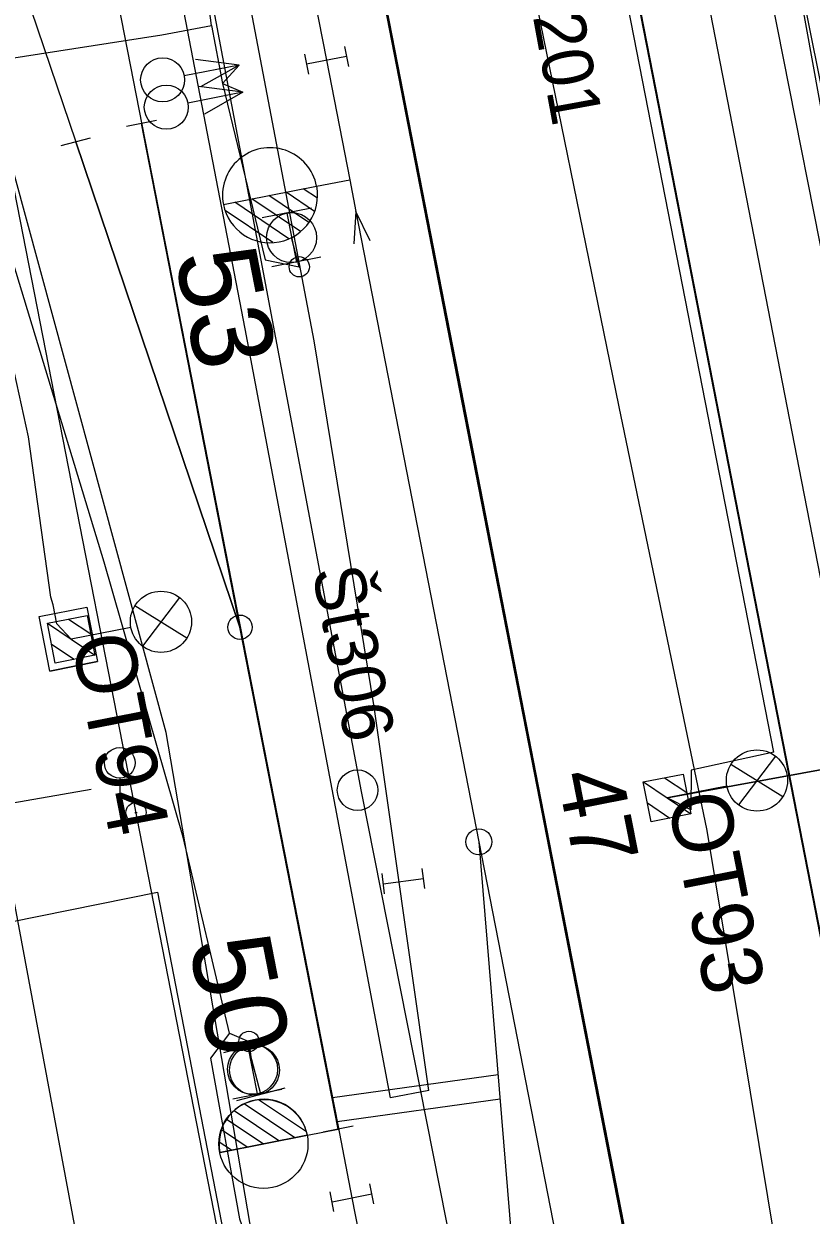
# Model space of a CAD drawing. Extents: x -545736 to -544888, y -1122892 to -1119128.
# Drawn here: x -545248.24 to -545228.83, y -1121674.47 to -1121645.11 of the extents above; entities that cross this region are included whole.
import ezdxf

# ---------------------------------------------------------------- set-up
doc = ezdxf.new("R2010")
doc.units = 0
for name, color, linetype in [('osvětlené plochy-hodnota-obrys', 7, 'Continuous'), ('Podbarveni_Nastupiste', 7, 'Continuous'), ('Vrstva 1', 7, 'Continuous'), ('Vrstva 1 - Koleje', 7, 'Continuous'), ('Vrstva 11 - Trakce', 7, 'Continuous'), ('Vrstva 12 - Trakce zaklady', 7, 'Continuous'), ('Vrstva 14_zastreseni a nastupiste', 7, 'Continuous'), ('Vrstva 16_plochy', 7, 'Continuous'), ('Vrstva 17', 7, 'Continuous'), ('Vrstva 2', 7, 'Continuous'), ('Vrstva 2 - Vyhybky', 7, 'Continuous'), ('Vrstva 23', 7, 'Continuous'), ('Vrstva 25', 7, 'Continuous'), ('Vrstva 26', 7, 'Continuous'), ('Vrstva 27', 7, 'Continuous'), ('Vrstva 28 - zabzar', 7, 'Continuous'), ('Vrstva 3', 7, 'Continuous'), ('Vrstva 3 - Lisy - Pocitaci body', 7, 'Continuous'), ('Vrstva 31', 7, 'Continuous'), ('Vrstva 33 - prvky sdelzar', 7, 'Continuous'), ('Vrstva 35', 7, 'Continuous'), ('Vrstva 36', 7, 'Continuous'), ('Vrstva 4 - Teren - stezky - prechody - plochy', 7, 'Continuous'), ('Vrstva 43', 7, 'Continuous'), ('Vrstva 44', 7, 'Continuous'), ('Vrstva 50', 7, 'Continuous'), ('Vrstva 7 - Namezniky-vystroj', 7, 'Continuous')]:
    doc.layers.add(name, color=color, linetype=linetype)

msp = doc.modelspace()

# ---------------------------------------------------------------- linework, layer by layer
at = {"layer": 'osvětlené plochy-hodnota-obrys'}
msp.add_lwpolyline([(-545199.162, -1121901.526), (-545277.859, -1121498.851)], dxfattribs=at)
at = {"layer": 'Podbarveni_Nastupiste'}
for points in [[(-545223.443, -1121694.09), (-545224.969, -1121686.265), (-545226.877, -1121676.484), (-545228.786, -1121666.678), (-545230.697, -1121656.879), (-545232.606, -1121647.081), (-545234.517, -1121637.287), (-545236.429, -1121627.481), (-545237.19, -1121623.577)], [(-545242.618, -1121624.735), (-545241.166, -1121634.527), (-545239.373, -1121644.341), (-545237.472, -1121654.104), (-545235.56, -1121663.904), (-545233.652, -1121673.703), (-545231.744, -1121683.481), (-545229.824, -1121693.33)]]:
    msp.add_lwpolyline(points, dxfattribs=at)
at = {"layer": 'Vrstva 1'}
msp.add_lwpolyline([(-545302.181, -1121474.436), (-545296.684, -1121502.424), (-545293.931, -1121513.189), (-545290.388, -1121524.236), (-545286.931, -1121533.793), (-545284.837, -1121539.457), (-545281.138, -1121549.394), (-545277.412, -1121559.403), (-545275.357, -1121564.997), (-545268.728, -1121583.293), (-545263.379, -1121599.198), (-545258.633, -1121613.308), (-545258.13, -1121614.806), (-545254.125, -1121626.758), (-545250.118, -1121638.716), (-545246.954, -1121648.017), (-545242.912, -1121659.983)], dxfattribs=at)
at = {"layer": 'Vrstva 1 - Koleje'}
for points in [[(-545253.234, -1121532.442), (-545253.081, -1121533.227), (-545252.417, -1121536.637), (-545250.056, -1121548.75), (-545246.877, -1121565.063), (-545245.498, -1121572.114), (-545243.946, -1121580.081), (-545242.319, -1121588.422), (-545241.158, -1121594.375), (-545240.981, -1121595.287), (-545240.164, -1121599.483), (-545238.848, -1121606.232), (-545237.423, -1121613.54), (-545235.54, -1121623.195), (-545234.061, -1121630.792), (-545232.534, -1121638.617), (-545230.963, -1121646.68), (-545229.074, -1121656.39), (-545227.16, -1121666.203), (-545225.219, -1121676.178), (-545223.305, -1121685.999), (-545221.784, -1121693.786)], [(-545262.808, -1121558.123), (-545261.44, -1121565.101), (-545259.605, -1121574.462), (-545255.964, -1121593.205), (-545254.16, -1121602.438), (-545251.631, -1121615.355), (-545251.074, -1121618.197), (-545250.782, -1121619.69), (-545249.671, -1121625.367), (-545248.119, -1121633.315), (-545246.758, -1121640.277), (-545245.328, -1121647.59), (-545243.775, -1121655.513), (-545242.406, -1121662.526), (-545240.503, -1121672.246), (-545240.152, -1121674.044), (-545239.735, -1121676.183), (-545238.49, -1121682.566), (-545236.691, -1121691.817), (-545233.508, -1121708.117), (-545230.481, -1121723.632), (-545230.326, -1121724.427)], [(-545241.359, -1121643.036), (-545240.78, -1121646.012), (-545240.207, -1121648.953)], [(-545240.207, -1121648.953), (-545240.054, -1121649.738), (-545237.024, -1121665.271), (-545235.658, -1121681.86), (-545234.858, -1121691.616), (-545233.508, -1121708.117), (-545230.481, -1121723.632), (-545230.326, -1121724.427)], [(-545240.207, -1121648.953), (-545240.054, -1121649.738), (-545237.024, -1121665.271), (-545233.848, -1121681.554), (-545233.848, -1121681.554), (-545231.483, -1121693.695)]]:
    msp.add_lwpolyline(points, dxfattribs=at)
at = {"layer": 'Vrstva 11 - Trakce'}
for p, q in [((-545247.656, -1121659.884), (-545246.485, -1121660.669)), ((-545247.136, -1121659.781), (-545246.588, -1121660.149)), ((-545247.557, -1121660.401), (-545247.002, -1121660.774)), ((-545232.448, -1121663.692), (-545231.9, -1121664.06)), ((-545232.968, -1121663.795), (-545231.797, -1121664.58)), ((-545232.869, -1121664.312), (-545232.314, -1121664.685))]:
    msp.add_line(p, q, dxfattribs=at)
for points in [[(-545246.678, -1121659.691), (-545246.485, -1121660.672), (-545247.466, -1121660.865), (-545247.659, -1121659.884)], [(-545231.99, -1121663.602), (-545231.797, -1121664.583), (-545232.778, -1121664.776), (-545232.971, -1121663.795)]]:
    msp.add_lwpolyline(points, close=True, dxfattribs=at)
msp.add_lwpolyline([(-545232.384, -1121664.189), (-545218.403, -1121661.636), (-545207.172, -1121659.74)], dxfattribs=at)
at = {"layer": 'Vrstva 12 - Trakce zaklady'}
for p, q in [((-545246.685, -1121659.488), (-545246.42, -1121660.831)), ((-545247.597, -1121661.063), (-545247.862, -1121659.72))]:
    msp.add_line(p, q, dxfattribs=at)
for points in [[(-545246.685, -1121659.488), (-545246.42, -1121660.831), (-545247.597, -1121661.063), (-545247.862, -1121659.72), (-545246.685, -1121659.488)], [(-545247.862, -1121659.72), (-545247.862, -1121659.72), (-545246.685, -1121659.488), (-545246.685, -1121659.488)], [(-545247.597, -1121661.063), (-545247.597, -1121661.063), (-545246.42, -1121660.831), (-545246.42, -1121660.831)]]:
    msp.add_lwpolyline(points, dxfattribs=at)
at = {"layer": 'Vrstva 14_zastreseni a nastupiste'}
for points in [[(-545229.851, -1121693.331), (-545231.771, -1121683.482), (-545233.679, -1121673.704), (-545235.587, -1121663.905), (-545237.499, -1121654.105), (-545239.4, -1121644.342), (-545241.193, -1121634.528), (-545242.618, -1121624.735), (-545242.618, -1121624.735), (-545237.19, -1121623.577), (-545237.19, -1121623.577)], [(-545223.426, -1121694.08), (-545224.952, -1121686.255), (-545226.86, -1121676.474), (-545228.769, -1121666.668), (-545230.68, -1121656.869), (-545232.589, -1121647.071), (-545234.5, -1121637.277), (-545236.412, -1121627.471), (-545237.19, -1121623.577), (-545242.618, -1121624.735)], [(-545223.443, -1121694.09), (-545224.969, -1121686.265), (-545226.877, -1121676.484), (-545228.786, -1121666.678), (-545230.697, -1121656.879), (-545232.606, -1121647.081), (-545234.517, -1121637.287), (-545236.429, -1121627.481), (-545237.19, -1121623.577)], [(-545229.824, -1121693.33), (-545231.744, -1121683.481), (-545233.652, -1121673.703), (-545235.56, -1121663.904), (-545237.472, -1121654.104), (-545239.373, -1121644.341), (-545241.166, -1121634.527), (-545242.618, -1121624.735)]]:
    msp.add_lwpolyline(points, dxfattribs=at)
at = {"layer": 'Vrstva 16_plochy'}
for points in [[(-545223.443, -1121694.09), (-545224.969, -1121686.265), (-545226.877, -1121676.484), (-545228.786, -1121666.678), (-545230.697, -1121656.879), (-545232.606, -1121647.081), (-545234.517, -1121637.287), (-545236.429, -1121627.481), (-545237.19, -1121623.577), (-545242.618, -1121624.735)], [(-545229.824, -1121693.33), (-545231.744, -1121683.481), (-545233.652, -1121673.703), (-545235.56, -1121663.904), (-545237.472, -1121654.104), (-545239.373, -1121644.341), (-545241.166, -1121634.527), (-545242.618, -1121624.735)]]:
    msp.add_lwpolyline(points, dxfattribs=at)
at = {"layer": 'Vrstva 17'}
msp.add_line((-545244.941, -1121666.509), (-545240.347, -1121690.26), dxfattribs=at)
at = {"layer": 'Vrstva 2'}
for p, q in [((-545244.972, -1121647.497), (-545245.708, -1121647.641)), ((-545242.912, -1121659.983), (-545245.34, -1121647.569)), ((-545247.316, -1121648.113), (-545246.592, -1121647.921)), ((-545241.272, -1121672.422), (-545242.454, -1121671.628)), ((-545241.953, -1121672.642), (-545243.059, -1121671.899)), ((-545241.563, -1121672.565), (-545242.807, -1121671.73)), ((-545242.344, -1121672.718), (-545243.243, -1121672.114)), ((-545243.404, -1121672.926), (-545241.25, -1121672.503)), ((-545241.25, -1121672.504), (-545243.404, -1121672.926)), ((-545242.734, -1121672.795), (-545243.366, -1121672.37)), ((-545241.25, -1121672.503), (-545241.25, -1121672.504)), ((-545241.249, -1121672.504), (-545240.493, -1121672.353)), ((-545240.125, -1121672.281), (-545240.861, -1121672.425)), ((-545243.124, -1121672.871), (-545243.421, -1121672.672))]:
    msp.add_line(p, q, dxfattribs=at)
msp.add_lwpolyline([(-545240.493, -1121672.353), (-545242.912, -1121659.983), (-545246.954, -1121648.017)], dxfattribs=at)
for centre, radius in [((-545242.912, -1121659.983), 0.3), ((-545242.333, -1121672.715), 1.097)]:
    msp.add_circle(centre, radius, dxfattribs=at)
msp.add_arc((-545242.327, -1121672.715), 1.098, 11.1304, 191.0913, dxfattribs=at)
at = {"layer": 'Vrstva 2 - Vyhybky'}
for p, q in [((-545241.023, -1121649.114), (-545240.207, -1121648.953)), ((-545243.321, -1121649.561), (-545241.022, -1121649.114)), ((-545241.213, -1121650.005), (-545242.197, -1121649.342)), ((-545241.072, -1121649.734), (-545241.775, -1121649.261)), ((-545241.005, -1121649.412), (-545241.352, -1121649.178)), ((-545243.321, -1121649.562), (-545243.321, -1121649.561)), ((-545241.704, -1121650.408), (-545243.041, -1121649.506)), ((-545241.42, -1121650.232), (-545242.619, -1121649.424)), ((-545242.104, -1121650.505), (-545243.278, -1121649.713))]:
    msp.add_line(p, q, dxfattribs=at)
for points in [[(-545240.207, -1121648.953), (-545240.054, -1121649.738), (-545237.024, -1121665.271), (-545233.848, -1121681.554)], [(-545239.703, -1121650.457), (-545240.054, -1121649.738), (-545240.109, -1121650.536)], [(-545237.024, -1121665.271), (-545235.658, -1121681.86)]]:
    msp.add_lwpolyline(points, dxfattribs=at)
msp.add_circle((-545237.024, -1121665.271), 0.32, dxfattribs=at)
for centre, radius, start, end in [((-545242.171, -1121649.336), 1.17, 10.9473, 191.4168), ((-545242.171, -1121649.338), 1.171, 191.0369, 10.9977)]:
    msp.add_arc(centre, radius, start, end, dxfattribs=at)
at = {"layer": 'Vrstva 23'}
msp.add_line((-545248.563, -1121667.24), (-545244.941, -1121666.509), dxfattribs=at)
msp.add_lwpolyline([(-545255.891, -1121692.814), (-545243.985, -1121690.828), (-545249.656, -1121660.429)], dxfattribs=at)
at = {"layer": 'Vrstva 25'}
for p, q in [((-545244.4, -1121659.251), (-545245.313, -1121660.45)), ((-545244.221, -1121660.25), (-545245.505, -1121659.459)), ((-545245.6, -1121659.991), (-545247.072, -1121660.278)), ((-545229.533, -1121664.162), (-545230.817, -1121663.37)), ((-545229.712, -1121663.163), (-545230.625, -1121664.362)), ((-545230.912, -1121663.902), (-545232.384, -1121664.189))]:
    msp.add_line(p, q, dxfattribs=at)
msp.add_lwpolyline([(-545218.403, -1121661.636), (-545232.384, -1121664.189)], dxfattribs=at)
for centre in [(-545244.859, -1121659.849), (-545230.171, -1121663.76)]:
    msp.add_circle(centre, 0.754, dxfattribs=at)
at = {"layer": 'Vrstva 26'}
for points in [[(-545247.072, -1121660.278), (-545247.429, -1121659.896), (-545247.519, -1121659.432), (-545247.571, -1121659.243), (-545248.126, -1121655.291), (-545249.86, -1121647.404), (-545250.593, -1121645.426), (-545252.971, -1121640.44), (-545254.142, -1121634.093), (-545257.319, -1121623.336), (-545259.194, -1121617.096), (-545249.204, -1121614.896), (-545250.272, -1121609.72), (-545241.957, -1121608.062)], [(-545229.754, -1121663.065), (-545236.719, -1121627.411)], [(-545229.754, -1121663.065), (-545231.79, -1121663.504), (-545231.8, -1121664.483), (-545232.384, -1121664.189)]]:
    msp.add_lwpolyline(points, dxfattribs=at)
at = {"layer": 'Vrstva 27'}
for p, q in [((-545241.456, -1121651.076), (-545241.444, -1121651.124)), ((-545242.685, -1121670.215), (-545242.695, -1121670.165))]:
    msp.add_line(p, q, dxfattribs=at)
for centre in [(-545241.45, -1121651.1), (-545242.69, -1121670.19)]:
    msp.add_circle(centre, 0.25, dxfattribs=at)
at = {"layer": 'Vrstva 28 - zabzar'}
for points in [[(-545243.17, -1121669.99), (-545244.31, -1121665.16), (-545246.26, -1121658.38), (-545249.93, -1121646.32), (-545250.76, -1121642.95), (-545252.06, -1121639.41), (-545252.69, -1121639.56), (-545253.26, -1121638.99), (-545254.24, -1121633.7), (-545259.56, -1121617.07), (-545260.17, -1121614.97), (-545261.24, -1121612.78), (-545262.15, -1121612.31), (-545261.93, -1121612.64)], [(-545222.23, -1121715.29), (-545222.21, -1121715.31), (-545221.11, -1121715.76), (-545219.32, -1121715.69), (-545215.16, -1121714.7), (-545215.49, -1121713.47), (-545218.48, -1121699.21), (-545219.11, -1121698), (-545219.09, -1121695.58), (-545224.77, -1121666.91), (-545226.14, -1121661.07), (-545228.34, -1121648.56), (-545231.24, -1121632.53), (-545233.58, -1121619.99), (-545234.02, -1121617.79), (-545229.44, -1121616.68)], [(-545243.61, -1121645.15), (-545243.88, -1121643.14), (-545242.98, -1121643.05), (-545243.31, -1121642.41), (-545242.98, -1121643.05)], [(-545249.93, -1121646.32), (-545248.7, -1121645.98), (-545244.84, -1121645.38), (-545243.61, -1121645.15), (-545243.34, -1121646.58), (-545242.29, -1121650.93), (-545241.45, -1121651.1), (-545241.64, -1121650.38)], [(-545242.93, -1121646.13), (-545243.34, -1121646.58), (-545242.84, -1121646.8)], [(-545243.17, -1121669.99), (-545243.64, -1121670.6), (-545242.92, -1121674.56), (-545242.17, -1121676.69)], [(-545243.17, -1121669.99), (-545242.69, -1121670.19), (-545242.6, -1121670.88)]]:
    msp.add_lwpolyline(points, dxfattribs=at)
at = {"layer": 'Vrstva 3'}
for p, q in [((-545239.347, -1121666.551), (-545239.411, -1121666.055)), ((-545238.355, -1121666.425), (-545238.419, -1121665.929)), ((-545239.379, -1121666.303), (-545238.387, -1121666.177)), ((-545243.306, -1121670.46), (-545242.116, -1121670.144)), ((-545242.395, -1121671.492), (-545242.711, -1121670.302)), ((-545242.99, -1121671.65), (-545241.8, -1121671.334))]:
    msp.add_line(p, q, dxfattribs=at)
msp.add_circle((-545242.554, -1121670.895), 0.616, dxfattribs=at)
at = {"layer": 'Vrstva 3 - Lisy - Pocitaci body'}
for p, q in [((-545240.337, -1121645.671), (-545240.241, -1121646.162)), ((-545242.93, -1121646.13), (-545244.012, -1121645.988)), ((-545241.319, -1121645.862), (-545241.223, -1121646.353)), ((-545240.289, -1121645.917), (-545241.271, -1121646.107)), ((-545242.93, -1121646.13), (-545244.285, -1121646.392)), ((-545242.93, -1121646.13), (-545243.881, -1121646.665)), ((-545242.84, -1121646.8), (-545243.922, -1121646.66)), ((-545242.84, -1121646.8), (-545244.194, -1121647.064)), ((-545242.84, -1121646.8), (-545243.79, -1121647.337)), ((-545241.153, -1121649.658), (-545242.362, -1121649.893)), ((-545241.758, -1121649.775), (-545241.522, -1121650.985)), ((-545240.918, -1121650.867), (-545242.127, -1121651.102)), ((-545243.322, -1121670.393), (-545242.113, -1121670.158)), ((-545242.483, -1121671.485), (-545242.717, -1121670.275)), ((-545243.087, -1121671.602), (-545241.878, -1121671.367)), ((-545239.613, -1121674.194), (-545239.709, -1121673.703)), ((-545240.595, -1121674.385), (-545240.691, -1121673.894)), ((-545240.643, -1121674.14), (-545239.661, -1121673.948))]:
    msp.add_line(p, q, dxfattribs=at)
for centre, radius in [((-545244.818, -1121646.493), 0.542), ((-545244.727, -1121647.166), 0.542), ((-545241.639, -1121650.382), 0.616), ((-545242.601, -1121670.878), 0.616)]:
    msp.add_circle(centre, radius, dxfattribs=at)
at = {"layer": 'Vrstva 31'}
msp.add_lwpolyline([(-545222.21, -1121715.31), (-545222.21, -1121715.16), (-545222.31, -1121714.65), (-545222.63, -1121711.32), (-545224.86, -1121700.28), (-545225.44, -1121700), (-545225.1, -1121699.25), (-545229.08, -1121678.83), (-545229.58, -1121678.49), (-545229.26, -1121677.89), (-545231.4, -1121664.99), (-545233.57, -1121654.55), (-545236.02, -1121642.53), (-545236.57, -1121642.17)], dxfattribs=at)
at = {"layer": 'Vrstva 35'}
msp.add_lwpolyline([(-545249.93, -1121646.32), (-545248.7, -1121645.98), (-545244.84, -1121645.38), (-545243.61, -1121645.15)], dxfattribs=at)
at = {"layer": 'Vrstva 36'}
for p, q in [((-545245.876, -1121663.704), (-545245.875, -1121664.204)), ((-545248.94, -1121664.382), (-545246.579, -1121663.971))]:
    msp.add_line(p, q, dxfattribs=at)
msp.add_circle((-545245.876, -1121663.325), 0.378, dxfattribs=at)
at = {"layer": 'Vrstva 4 - Teren - stezky - prechody - plochy'}
for points in [[(-545238.257, -1121671.403), (-545239.603, -1121661.943), (-545241.087, -1121652.921), (-545245.969, -1121627.26), (-545251.871, -1121596.948), (-545256.698, -1121572.653), (-545262.46, -1121542.802), (-545267.421, -1121517.621), (-545274.826, -1121479.226), (-545286.689, -1121418.33), (-545287.291, -1121415.249)], [(-545238.257, -1121671.403), (-545239.204, -1121671.583), (-545242.78, -1121652.626), (-545247.617, -1121627.574), (-545253.657, -1121597.026), (-545258.256, -1121573.139), (-545263.497, -1121546.907), (-545269.153, -1121518.292), (-545274.888, -1121487.098), (-545276.507, -1121479.581), (-545277.637, -1121473.584), (-545277.381, -1121473.538), (-545288.106, -1121418.64), (-545288.328, -1121418.663), (-545288.974, -1121415.578)], [(-545157.45, -1122022.175), (-545157.217, -1122021.677), (-545160.795, -1122002.888), (-545164.002, -1121984.847), (-545169.404, -1121955.723), (-545174.573, -1121927.833), (-545184.757, -1121874.943), (-545193.65, -1121829.68), (-545203.839, -1121777.07), (-545212.63, -1121732.332), (-545221.738, -1121685.421), (-545231.797, -1121634.381), (-545239.248, -1121596.014)], [(-545223.426, -1121694.08), (-545224.952, -1121686.255), (-545226.86, -1121676.474), (-545228.769, -1121666.668), (-545230.68, -1121656.869), (-545232.589, -1121647.071), (-545234.5, -1121637.277), (-545236.412, -1121627.471), (-545237.19, -1121623.577), (-545237.268, -1121623.173), (-545239.142, -1121623.538), (-545239.467, -1121621.819), (-545241.173, -1121622.164), (-545240.881, -1121623.876), (-545242.686, -1121624.268), (-545242.618, -1121624.735), (-545241.193, -1121634.528), (-545239.4, -1121644.342), (-545237.499, -1121654.105), (-545235.587, -1121663.905), (-545233.679, -1121673.704), (-545231.771, -1121683.482), (-545229.851, -1121693.331)], [(-545237.056, -1121705.49), (-545240.121, -1121689.95), (-545242.149, -1121677.683), (-545244.731, -1121662.575), (-545248.783, -1121647.69)]]:
    msp.add_lwpolyline(points, dxfattribs=at)
at = {"layer": 'Vrstva 43'}
msp.add_circle((-545240.014, -1121663.999), 0.5, dxfattribs=at)
at = {"layer": 'Vrstva 44'}
for points in [[(-545225.704, -1121660.962), (-545233.807, -1121620.679), (-545233.724, -1121620.432)], [(-545246.704, -1121628.131), (-545239.921, -1121664.03), (-545230.274, -1121712.788), (-545225.223, -1121737.288), (-545225.157, -1121737.961)]]:
    msp.add_lwpolyline(points, dxfattribs=at)
at = {"layer": 'Vrstva 50'}
msp.add_line((-545245.499, -1121664.551), (-545245.449, -1121664.551), dxfattribs=at)
msp.add_circle((-545245.474, -1121664.551), 0.25, dxfattribs=at)
at = {"layer": 'Vrstva 7 - Namezniky-vystroj'}
for p, q in [((-545240.634, -1121671.574), (-545236.552, -1121671.008)), ((-545240.519, -1121672.164), (-545236.502, -1121671.607))]:
    msp.add_line(p, q, dxfattribs=at)

# ---------------------------------------------------------------- texts
at = {"layer": 'Vrstva 11 - Trakce'}
msp.add_text('47', height=1.6, rotation=281.1622, dxfattribs=at).set_placement((-545235.102, -1121663.625))
at = {"layer": 'Vrstva 2'}
msp.add_text('50', height=2, rotation=281.0315, dxfattribs=at).set_placement((-545244.175, -1121667.767))
at = {"layer": 'Vrstva 2 - Vyhybky'}
msp.add_text('53', height=2, rotation=281.0373, dxfattribs=at).set_placement((-545244.522, -1121650.821))
at = {"layer": 'Vrstva 25'}
for s, rotation, p in [('OT94', 281.0457, (-545247.072, -1121660.278)), ('OT93', 281.0368, (-545232.384, -1121664.189))]:
    msp.add_text(s, height=1.5, rotation=rotation, dxfattribs=at).set_placement(p)
at = {"layer": 'Vrstva 33 - prvky sdelzar'}
msp.add_text('R201', height=1.25, rotation=280.3776, dxfattribs=at).set_placement((-545235.913, -1121643.74))
at = {"layer": 'Vrstva 43'}
msp.add_text('Št306', height=1.25, rotation=281.0323, dxfattribs=at).set_placement((-545241.139, -1121658.587))

doc.saveas('drawing.dxf')
